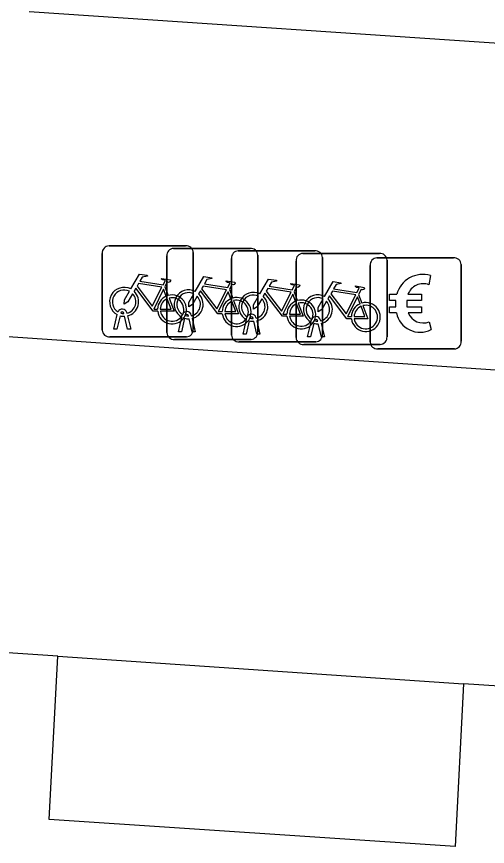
# Model space of a CAD drawing. Extents: x 159961 to 160856, y 382704 to 383353.
# Drawn here: x 160696.08 to 160701.25, y 382881.84 to 382890.94 of the extents above; entities that cross this region are included whole.
import ezdxf

# ---------------------------------------------------------------- set-up
doc = ezdxf.new("R2010")
doc.units = 0
for name, color, linetype in [('IMGEO_Betaalautomaat', 7, 'Continuous'), ('IMGEO_Fietsenrek', 7, 'Continuous'), ('IMGEO_Pand', 7, 'Continuous'), ('IMGEO_Rijbaan_lokaal_open', 7, 'Continuous'), ('IMGEO_Voetpad_open', 7, 'Continuous')]:
    doc.layers.add(name, color=color, linetype=linetype)

msp = doc.modelspace()

# ---------------------------------------------------------------- linework, layer by layer
at = {"layer": 'IMGEO_Betaalautomaat'}
for p, q in [((160700.0409, 382888.2935), (160700.8818, 382888.2935)), ((160700.8818, 382888.2935), (160700.0409, 382888.2935)), ((160699.9665, 382887.3689), (160699.9665, 382888.2098)), ((160699.9665, 382888.2098), (160699.9665, 382887.3689)), ((160700.9655, 382888.2191), (160700.9655, 382887.3782)), ((160700.9655, 382887.3782), (160700.9655, 382888.2191)), ((160700.6278, 382888.0982), (160700.6115, 382887.9984)), ((160700.2488, 382887.7565), (160700.2489, 382887.8251)), ((160700.3698, 382887.8251), (160700.3698, 382887.7565)), ((160700.615, 382887.5918), (160700.6367, 382887.5054)), ((160700.8911, 382887.2945), (160700.0502, 382887.2945)), ((160700.0502, 382887.2945), (160700.8911, 382887.2945))]:
    msp.add_line(p, q, dxfattribs=at)
for points in [[(160700.2489, 382887.8251), (160700.1804, 382887.8251), (160700.1804, 382887.8936), (160700.2588, 382887.8936)], [(160700.381, 382887.8936), (160700.5284, 382887.8936), (160700.5284, 382887.8251), (160700.3698, 382887.8251)], [(160700.2542, 382887.6885), (160700.1804, 382887.6885), (160700.1804, 382887.7565), (160700.2488, 382887.7565)], [(160700.3698, 382887.7565), (160700.5284, 382887.7565), (160700.5284, 382887.6885), (160700.3837, 382887.6885)]]:
    msp.add_lwpolyline(points, dxfattribs=at)
for centre, radius, start, end in [((160700.0442, 382888.2156), 0.0779, 92.4484, 184.28452), ((160700.0442, 382888.2156), 0.0779, 92.4484, 184.28452), ((160700.8876, 382888.2158), 0.0779, 2.4484, 94.28452), ((160700.8876, 382888.2158), 0.0779, 2.4484, 94.28452), ((160700.5421, 382887.8177), 0.2933, 73.01398, 165.01395), ((160700.5484, 382887.8312), 0.1786, 69.32359, 159.56827), ((160700.5154, 382887.7431), 0.2668, 191.80956, 297.03891), ((160700.5484, 382887.7576), 0.1787, 202.76249, 291.86925), ((160700.0443, 382887.3722), 0.0779, 182.4484, 274.28452), ((160700.0443, 382887.3722), 0.0779, 182.4484, 274.28452), ((160700.8878, 382887.3723), 0.0779, 272.4484, 4.28452), ((160700.8878, 382887.3723), 0.0779, 272.4484, 4.28452)]:
    msp.add_arc(centre, radius, start, end, dxfattribs=at)
at = {"layer": 'IMGEO_Fietsenrek'}
for p, q in [((160697.0989, 382888.4255), (160697.9398, 382888.4255)), ((160697.9398, 382888.4255), (160697.0989, 382888.4255)), ((160697.8079, 382888.3975), (160698.6488, 382888.3975)), ((160698.6488, 382888.3975), (160697.8079, 382888.3975)), ((160697.0245, 382887.5009), (160697.0245, 382888.3418)), ((160697.0245, 382888.3418), (160697.0245, 382887.5009)), ((160697.7335, 382887.4729), (160697.7335, 382888.3138)), ((160697.7335, 382888.3138), (160697.7335, 382887.4729)), ((160698.0235, 382888.3511), (160698.0235, 382887.5102)), ((160698.0235, 382887.5102), (160698.0235, 382888.3511)), ((160698.5179, 382888.3705), (160699.3588, 382888.3705)), ((160699.3588, 382888.3705), (160698.5179, 382888.3705)), ((160698.7325, 382888.3231), (160698.7325, 382887.4822)), ((160698.7325, 382887.4822), (160698.7325, 382888.3231)), ((160699.2269, 382888.3425), (160700.0678, 382888.3425)), ((160700.0678, 382888.3425), (160699.2269, 382888.3425)), ((160699.4425, 382888.2961), (160699.4425, 382887.4552)), ((160699.4425, 382887.4552), (160699.4425, 382888.2961)), ((160698.4435, 382887.4459), (160698.4435, 382888.2868)), ((160698.4435, 382888.2868), (160698.4435, 382887.4459)), ((160699.1525, 382887.4179), (160699.1525, 382888.2588)), ((160699.1525, 382888.2588), (160699.1525, 382887.4179)), ((160700.1515, 382888.2681), (160700.1515, 382887.4272)), ((160700.1515, 382887.4272), (160700.1515, 382888.2681)), ((160697.7112, 382887.9752), (160697.7475, 382887.88)), ((160698.4202, 382887.9472), (160698.4565, 382887.852)), ((160699.1302, 382887.9202), (160699.1665, 382887.825)), ((160699.8392, 382887.8922), (160699.8755, 382887.797)), ((160697.1515, 382887.5103), (160697.1898, 382887.6703)), ((160697.2202, 382887.6581), (160697.1849, 382887.5103)), ((160697.2619, 382887.6819), (160697.2609, 382887.6862)), ((160697.2926, 382887.6934), (160697.2944, 382887.6855)), ((160697.3014, 382887.6563), (160697.3364, 382887.5103)), ((160697.9709, 382887.6539), (160697.9699, 382887.6582)), ((160698.0016, 382887.6654), (160698.0034, 382887.6575)), ((160697.303, 382887.5103), (160697.2691, 382887.652)), ((160697.8605, 382887.4823), (160697.8988, 382887.6423)), ((160697.9292, 382887.6301), (160697.8939, 382887.4823)), ((160698.012, 382887.4823), (160697.9781, 382887.624)), ((160698.0104, 382887.6283), (160698.0454, 382887.4823)), ((160698.5705, 382887.4553), (160698.6088, 382887.6153)), ((160698.6392, 382887.6031), (160698.6039, 382887.4553)), ((160698.6809, 382887.6269), (160698.6799, 382887.6312)), ((160698.722, 382887.4553), (160698.6881, 382887.597)), ((160698.7116, 382887.6384), (160698.7134, 382887.6305)), ((160698.7204, 382887.6013), (160698.7554, 382887.4553)), ((160699.2795, 382887.4273), (160699.3178, 382887.5873)), ((160699.3482, 382887.5751), (160699.3129, 382887.4273)), ((160699.3899, 382887.5989), (160699.3889, 382887.6032)), ((160699.431, 382887.4273), (160699.3971, 382887.569)), ((160699.4206, 382887.6104), (160699.4224, 382887.6025)), ((160699.4294, 382887.5733), (160699.4644, 382887.4273)), ((160697.1849, 382887.5103), (160697.1515, 382887.5103)), ((160697.3364, 382887.5103), (160697.303, 382887.5103)), ((160697.8939, 382887.4823), (160697.8605, 382887.4823)), ((160698.0454, 382887.4823), (160698.012, 382887.4823)), ((160697.9491, 382887.4265), (160697.1082, 382887.4265)), ((160697.1082, 382887.4265), (160697.9491, 382887.4265)), ((160698.6581, 382887.3985), (160697.8172, 382887.3985)), ((160697.8172, 382887.3985), (160698.6581, 382887.3985)), ((160698.6039, 382887.4553), (160698.5705, 382887.4553)), ((160698.7554, 382887.4553), (160698.722, 382887.4553)), ((160699.3129, 382887.4273), (160699.2795, 382887.4273)), ((160699.4644, 382887.4273), (160699.431, 382887.4273)), ((160699.3681, 382887.3715), (160698.5272, 382887.3715)), ((160698.5272, 382887.3715), (160699.3681, 382887.3715)), ((160700.0771, 382887.3435), (160699.2362, 382887.3435)), ((160699.2362, 382887.3435), (160700.0771, 382887.3435))]:
    msp.add_line(p, q, dxfattribs=at)
for points in [[(160697.3371, 382887.9522), (160697.4318, 382888.1157), (160697.518, 382888.1019), (160697.5197, 382888.0932), (160697.4636, 382888.0823), (160697.4374, 382888.037), (160697.6926, 382887.9962)], [(160697.6926, 382887.9962), (160697.7176, 382888.045), (160697.7125, 382888.049), (160697.6893, 382888.0527), (160697.6766, 382888.0602), (160697.6756, 382888.0633), (160697.6778, 382888.0679), (160697.7726, 382888.0528), (160697.7749, 382888.0425), (160697.7655, 382888.0301), (160697.7531, 382888.0237), (160697.7386, 382888.0299), (160697.7112, 382887.9752)], [(160698.0461, 382887.9242), (160698.1408, 382888.0877), (160698.227, 382888.0739), (160698.2287, 382888.0652), (160698.1726, 382888.0543), (160698.1464, 382888.009), (160698.4016, 382887.9682)], [(160698.4016, 382887.9682), (160698.4266, 382888.017), (160698.4215, 382888.021), (160698.3983, 382888.0247), (160698.3856, 382888.0322), (160698.3846, 382888.0353), (160698.3868, 382888.0399), (160698.4816, 382888.0248), (160698.4839, 382888.0145), (160698.4745, 382888.0021), (160698.4621, 382887.9957), (160698.4476, 382888.0019), (160698.4202, 382887.9472)], [(160698.7561, 382887.8972), (160698.8508, 382888.0607), (160698.937, 382888.0469), (160698.9387, 382888.0382), (160698.8826, 382888.0273), (160698.8564, 382887.982), (160699.1116, 382887.9412)], [(160699.4651, 382887.8692), (160699.5598, 382888.0327), (160699.646, 382888.0189), (160699.6477, 382888.0102), (160699.5916, 382887.9993), (160699.5654, 382887.954), (160699.8206, 382887.9132)], [(160697.3578, 382887.8997), (160697.3062, 382887.8105), (160697.2663, 382887.7845), (160697.2675, 382887.832), (160697.322, 382887.9262)], [(160697.6328, 382887.7075), (160697.5831, 382887.7076), (160697.3924, 382887.9593), (160697.3734, 382887.9265)], [(160697.6797, 382887.971), (160697.4229, 382888.012), (160697.4062, 382887.9832), (160697.5732, 382887.7629), (160697.6797, 382887.971)], [(160697.7277, 382887.873), (160697.6984, 382887.9498), (160697.589, 382887.7317), (160697.6317, 382887.7316)], [(160698.3418, 382887.6795), (160698.2921, 382887.6796), (160698.1014, 382887.9313), (160698.0824, 382887.8985)], [(160698.3887, 382887.943), (160698.1319, 382887.984), (160698.1152, 382887.9552), (160698.2822, 382887.7349), (160698.3887, 382887.943)], [(160699.0987, 382887.916), (160698.8419, 382887.957), (160698.8252, 382887.9282), (160698.9922, 382887.7079), (160699.0987, 382887.916)], [(160699.1116, 382887.9412), (160699.1366, 382887.99), (160699.1315, 382887.994), (160699.1083, 382887.9977), (160699.0956, 382888.0052), (160699.0946, 382888.0083), (160699.0968, 382888.0129), (160699.1916, 382887.9978), (160699.1939, 382887.9875), (160699.1845, 382887.9751), (160699.1721, 382887.9687), (160699.1576, 382887.9749), (160699.1302, 382887.9202)], [(160699.8077, 382887.888), (160699.5509, 382887.929), (160699.5342, 382887.9002), (160699.7012, 382887.6799), (160699.8077, 382887.888)], [(160699.8206, 382887.9132), (160699.8456, 382887.962), (160699.8405, 382887.966), (160699.8173, 382887.9697), (160699.8046, 382887.9772), (160699.8036, 382887.9803), (160699.8058, 382887.9849), (160699.9006, 382887.9698), (160699.9029, 382887.9595), (160699.8935, 382887.9471), (160699.8811, 382887.9407), (160699.8666, 382887.9469), (160699.8392, 382887.8922)], [(160697.6617, 382887.7315), (160697.7816, 382887.7313), (160697.7384, 382887.8449)], [(160697.7582, 382887.8518), (160697.8132, 382887.7072), (160697.6631, 382887.7075)], [(160698.0668, 382887.8717), (160698.0152, 382887.7825), (160697.9753, 382887.7565), (160697.9765, 382887.804), (160698.031, 382887.8982)], [(160698.4367, 382887.845), (160698.4074, 382887.9218), (160698.298, 382887.7037), (160698.3407, 382887.7036)], [(160698.7768, 382887.8447), (160698.7252, 382887.7555), (160698.6853, 382887.7295), (160698.6865, 382887.777), (160698.741, 382887.8712)], [(160699.0518, 382887.6525), (160699.0021, 382887.6526), (160698.8114, 382887.9043), (160698.7924, 382887.8715)], [(160699.1467, 382887.818), (160699.1174, 382887.8948), (160699.008, 382887.6767), (160699.0507, 382887.6766)], [(160699.4858, 382887.8167), (160699.4342, 382887.7275), (160699.3943, 382887.7015), (160699.3955, 382887.749), (160699.45, 382887.8432)], [(160699.7608, 382887.6245), (160699.7111, 382887.6246), (160699.5204, 382887.8763), (160699.5014, 382887.8435)], [(160699.8557, 382887.79), (160699.8264, 382887.8668), (160699.717, 382887.6487), (160699.7597, 382887.6486)], [(160698.3707, 382887.7035), (160698.4906, 382887.7033), (160698.4474, 382887.8169)], [(160698.4672, 382887.8238), (160698.5222, 382887.6792), (160698.3721, 382887.6795)], [(160699.0807, 382887.6765), (160699.2006, 382887.6763), (160699.1574, 382887.7899)], [(160699.1772, 382887.7968), (160699.2322, 382887.6522), (160699.0821, 382887.6525)], [(160699.7897, 382887.6485), (160699.9096, 382887.6483), (160699.8664, 382887.7619)], [(160699.8862, 382887.7688), (160699.9412, 382887.6242), (160699.7911, 382887.6245)]]:
    msp.add_lwpolyline(points, dxfattribs=at)
for centre, radius, start, end in [((160697.1022, 382888.3476), 0.0779, 92.4484, 184.28452), ((160697.1022, 382888.3476), 0.0779, 92.4484, 184.28452), ((160697.8112, 382888.3196), 0.0779, 92.4484, 184.28452), ((160697.8112, 382888.3196), 0.0779, 92.4484, 184.28452), ((160697.9456, 382888.3478), 0.0779, 2.4484, 94.28452), ((160697.9456, 382888.3478), 0.0779, 2.4484, 94.28452), ((160698.6546, 382888.3198), 0.0779, 2.4484, 94.28452), ((160698.6546, 382888.3198), 0.0779, 2.4484, 94.28452), ((160698.5212, 382888.2926), 0.0779, 92.4484, 184.28452), ((160698.5212, 382888.2926), 0.0779, 92.4484, 184.28452), ((160699.2302, 382888.2646), 0.0779, 92.4484, 184.28452), ((160699.2302, 382888.2646), 0.0779, 92.4484, 184.28452), ((160699.3646, 382888.2928), 0.0779, 2.4484, 94.28452), ((160699.3646, 382888.2928), 0.0779, 2.4484, 94.28452), ((160700.0736, 382888.2648), 0.0779, 2.4484, 94.28452), ((160700.0736, 382888.2648), 0.0779, 2.4484, 94.28452), ((160697.2641, 382887.8109), 0.159, 62.67661, 242.13685), ((160697.2641, 382887.8109), 0.129, 63.31916, 238.90302), ((160697.2641, 382887.8109), 0.159, 283.5766, 46.60424), ((160697.9731, 382887.7829), 0.159, 62.67661, 242.13685), ((160697.2641, 382887.8109), 0.129, 283.60429, 43.43025), ((160697.7907, 382887.7269), 0.159, 113.3408, 178.32165), ((160697.7907, 382887.7269), 0.159, 187.0065, 105.77075), ((160697.7907, 382887.7269), 0.129, 113.92302, 177.95563), ((160697.7907, 382887.7269), 0.129, 188.67146, 104.58832), ((160697.9731, 382887.7829), 0.129, 63.31916, 238.90302), ((160697.9731, 382887.7829), 0.129, 283.60429, 43.43025), ((160697.9731, 382887.7829), 0.159, 283.5766, 46.60424), ((160698.4997, 382887.6989), 0.159, 113.3408, 178.32165), ((160698.4997, 382887.6989), 0.159, 187.0065, 105.77075), ((160698.6831, 382887.7559), 0.159, 62.67661, 242.13685), ((160698.6831, 382887.7559), 0.129, 63.31916, 238.90302), ((160698.6831, 382887.7559), 0.129, 283.60429, 43.43025), ((160698.6831, 382887.7559), 0.159, 283.5766, 46.60424), ((160699.3921, 382887.7279), 0.159, 62.67661, 242.13685), ((160699.3921, 382887.7279), 0.129, 63.31916, 238.90302), ((160699.3921, 382887.7279), 0.159, 283.5766, 46.60424), ((160698.4997, 382887.6989), 0.129, 113.92302, 177.95563), ((160698.4997, 382887.6989), 0.129, 188.67146, 104.58832), ((160699.2097, 382887.6719), 0.159, 113.3408, 178.32165), ((160699.2097, 382887.6719), 0.159, 187.0065, 105.77075), ((160699.2097, 382887.6719), 0.129, 113.92302, 177.95563), ((160699.2097, 382887.6719), 0.129, 188.67146, 104.58832), ((160699.3921, 382887.7279), 0.129, 283.60429, 43.43025), ((160699.9187, 382887.6439), 0.159, 113.3408, 178.32165), ((160699.9187, 382887.6439), 0.159, 187.0065, 105.77075), ((160699.9187, 382887.6439), 0.129, 113.92302, 177.95563), ((160699.9187, 382887.6439), 0.129, 188.67146, 104.58832), ((160697.2439, 382887.6823), 0.0499, 12.8025, 158.69338), ((160697.2641, 382887.8109), 0.159, 253.99666, 271.78671), ((160697.2439, 382887.6823), 0.0174, 12.8025, 163.45023), ((160697.2641, 382887.8109), 0.129, 253.41502, 269.02044), ((160697.9529, 382887.6543), 0.0499, 12.8025, 158.69338), ((160697.9529, 382887.6543), 0.0174, 12.8025, 163.45023), ((160697.9731, 382887.7829), 0.129, 253.41502, 269.02044), ((160698.6629, 382887.6273), 0.0499, 12.8025, 158.69338), ((160697.9731, 382887.7829), 0.159, 253.99666, 271.78671), ((160698.6831, 382887.7559), 0.159, 253.99666, 271.78671), ((160698.6629, 382887.6273), 0.0174, 12.8025, 163.45023), ((160698.6831, 382887.7559), 0.129, 253.41502, 269.02044), ((160699.3719, 382887.5993), 0.0499, 12.8025, 158.69338), ((160699.3921, 382887.7279), 0.159, 253.99666, 271.78671), ((160699.3719, 382887.5993), 0.0174, 12.8025, 163.45023), ((160699.3921, 382887.7279), 0.129, 253.41502, 269.02044), ((160697.1024, 382887.5042), 0.0779, 182.4484, 274.28452), ((160697.1024, 382887.5042), 0.0779, 182.4484, 274.28452), ((160697.8114, 382887.4762), 0.0779, 182.4484, 274.28452), ((160697.8114, 382887.4762), 0.0779, 182.4484, 274.28452), ((160697.9458, 382887.5044), 0.0779, 272.4484, 4.28452), ((160697.9458, 382887.5044), 0.0779, 272.4484, 4.28452), ((160698.6548, 382887.4764), 0.0779, 272.4484, 4.28452), ((160698.6548, 382887.4764), 0.0779, 272.4484, 4.28452), ((160698.5214, 382887.4492), 0.0779, 182.4484, 274.28452), ((160698.5214, 382887.4492), 0.0779, 182.4484, 274.28452), ((160699.2304, 382887.4212), 0.0779, 182.4484, 274.28452), ((160699.2304, 382887.4212), 0.0779, 182.4484, 274.28452), ((160699.3648, 382887.4494), 0.0779, 272.4484, 4.28452), ((160699.3648, 382887.4494), 0.0779, 272.4484, 4.28452), ((160700.0738, 382887.4214), 0.0779, 272.4484, 4.28452), ((160700.0738, 382887.4214), 0.0779, 272.4484, 4.28452)]:
    msp.add_arc(centre, radius, start, end, dxfattribs=at)
at = {"layer": 'IMGEO_Pand'}
msp.add_lwpolyline([(160696.222, 382890.997), (160701.869, 382890.615)], dxfattribs=at)
at = {"layer": 'IMGEO_Rijbaan_lokaal_open'}
for points in [[(160695.238, 382887.483), (160707.389, 382886.652)], [(160696.538, 382883.922), (160695.046, 382884.023)], [(160696.538, 382883.922), (160700.993, 382883.62)], [(160702.498, 382883.52), (160700.993, 382883.62)]]:
    msp.add_lwpolyline(points, dxfattribs=at)
at = {"layer": 'IMGEO_Voetpad_open'}
msp.add_lwpolyline([(160700.993, 382883.62), (160700.899, 382881.835), (160696.443, 382882.132), (160696.538, 382883.922)], dxfattribs=at)

doc.saveas('drawing.dxf')
